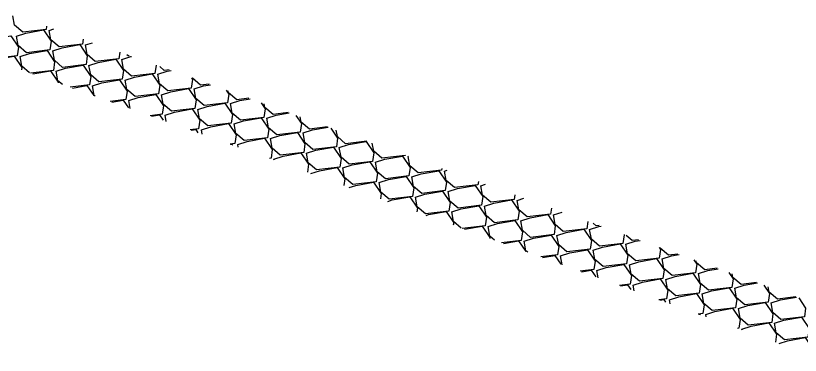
# Model space of a CAD drawing. Extents: x 2384780 to 2405432, y 547869 to 573706.
# Drawn here: x 2394288.2 to 2394383.4, y 553556.5 to 553597.7 of the extents above; entities that cross this region are included whole.
import ezdxf

# ---------------------------------------------------------------- set-up
doc = ezdxf.new("R2010")
doc.units = 0
doc.layers.add('Old_Level_5', color=7, linetype='Continuous')

msp = doc.modelspace()

# ---------------------------------------------------------------- linework, layer by layer
at = {"layer": 'Old_Level_5'}
for points in [[(2394291.979, 553596.427), (2394291.92, 553596.038), (2394289.085, 553595.703), (2394288.084, 553596.554), (2394287.88, 553597.712)], [(2394288.317, 553595.237), (2394289.445, 553595.601), (2394291.587, 553595.979), (2394292.515, 553594.607), (2394292.356, 553593.563), (2394289.521, 553593.228), (2394288.521, 553594.08), (2394288.317, 553595.237)], [(2394292.28, 553595.936), (2394292.846, 553596.118)], [(2394296.41, 553594.851), (2394296.32, 553594.262), (2394293.485, 553593.927), (2394292.485, 553594.779), (2394292.28, 553595.936)], [(2394284.353, 553594.539), (2394285.482, 553594.902), (2394287.624, 553595.28), (2394288.551, 553593.908), (2394288.392, 553592.865), (2394285.558, 553592.53), (2394284.557, 553593.381), (2394284.353, 553594.539)], [(2394292.717, 553593.462), (2394293.846, 553593.826), (2394295.988, 553594.204), (2394296.915, 553592.831), (2394296.756, 553591.788), (2394293.922, 553591.453), (2394292.921, 553592.305), (2394292.717, 553593.462)], [(2394296.681, 553594.161), (2394297.556, 553594.443)], [(2394300.84, 553593.275), (2394300.72, 553592.487), (2394297.885, 553592.152), (2394296.885, 553593.004), (2394296.681, 553594.161)], [(2394288.753, 553592.763), (2394289.882, 553593.127), (2394292.024, 553593.505), (2394292.951, 553592.133), (2394292.792, 553591.089), (2394290.007, 553590.76)], [(2394285.603, 553592.327), (2394285.918, 553592.428), (2394288.06, 553592.806), (2394288.988, 553591.434), (2394288.943, 553591.139)], [(2394289.91, 553590.795), (2394288.957, 553591.606), (2394288.753, 553592.763)], [(2394297.117, 553591.687), (2394298.246, 553592.051), (2394300.388, 553592.428), (2394301.315, 553591.056), (2394301.157, 553590.012), (2394298.322, 553589.678), (2394297.321, 553590.53), (2394297.117, 553591.687)], [(2394301.081, 553592.385), (2394302.21, 553592.75), (2394302.282, 553592.762)], [(2394305.271, 553591.699), (2394305.12, 553590.711), (2394302.286, 553590.377), (2394301.285, 553591.228), (2394301.081, 553592.385)], [(2394301.987, 553592.867), (2394301.849, 553592.851), (2394301.718, 553592.963)], [(2394293.153, 553590.988), (2394294.282, 553591.352), (2394296.424, 553591.729), (2394297.351, 553590.357), (2394297.193, 553589.314), (2394294.851, 553589.037)], [(2394306.831, 553591.144), (2394306.249, 553591.076), (2394305.693, 553591.549)], [(2394290.314, 553590.651), (2394290.318, 553590.653), (2394292.46, 553591.03), (2394293.388, 553589.658), (2394293.373, 553589.563)], [(2394293.886, 553589.38), (2394293.357, 553589.831), (2394293.153, 553590.988)], [(2394301.517, 553589.911), (2394302.646, 553590.275), (2394304.788, 553590.653), (2394305.715, 553589.28), (2394305.557, 553588.237), (2394302.722, 553587.902), (2394301.721, 553588.754), (2394301.517, 553589.911)], [(2394305.481, 553590.61), (2394306.61, 553590.974), (2394307.077, 553591.057)], [(2394309.544, 553590.179), (2394309.679, 553589.98), (2394309.521, 553588.936), (2394306.686, 553588.601), (2394305.685, 553589.453), (2394305.481, 553590.61)], [(2394311.675, 553589.421), (2394310.649, 553589.3), (2394309.669, 553590.135)], [(2394295.108, 553588.946), (2394296.86, 553589.255), (2394297.69, 553588.027)], [(2394297.553, 553589.212), (2394298.682, 553589.576), (2394300.824, 553589.954), (2394301.752, 553588.582), (2394301.593, 553587.538), (2394299.695, 553587.314)], [(2394297.861, 553587.966), (2394297.757, 553588.055), (2394297.553, 553589.212)], [(2394309.881, 553588.835), (2394311.01, 553589.199), (2394311.873, 553589.351)], [(2394305.917, 553588.136), (2394307.046, 553588.5), (2394309.188, 553588.878), (2394310.115, 553587.505), (2394309.957, 553586.462), (2394307.122, 553586.127), (2394306.121, 553586.979), (2394305.917, 553588.136)], [(2394313.757, 553588.681), (2394314.079, 553588.204), (2394313.921, 553587.161), (2394311.086, 553586.826), (2394310.085, 553587.677), (2394309.881, 553588.835)], [(2394316.513, 553587.698), (2394315.05, 553587.525), (2394314.049, 553588.377), (2394314.011, 553588.59)], [(2394299.903, 553587.24), (2394301.26, 553587.48), (2394301.903, 553586.529)], [(2394301.953, 553587.437), (2394303.082, 553587.801), (2394305.224, 553588.179), (2394306.152, 553586.806), (2394305.993, 553585.763), (2394304.539, 553585.591)], [(2394302.128, 553586.449), (2394301.953, 553587.437)], [(2394314.281, 553587.059), (2394315.41, 553587.424), (2394316.661, 553587.644)], [(2394306.354, 553585.662), (2394307.482, 553586.025), (2394309.624, 553586.403), (2394310.552, 553585.031), (2394310.393, 553583.988), (2394309.383, 553583.868)], [(2394310.317, 553586.361), (2394311.446, 553586.725), (2394313.588, 553587.102), (2394314.516, 553585.73), (2394314.357, 553584.687), (2394311.522, 553584.351), (2394310.522, 553585.203), (2394310.317, 553586.361)], [(2394317.982, 553587.165), (2394318.479, 553586.429), (2394318.321, 553585.385), (2394315.486, 553585.051), (2394314.485, 553585.902), (2394314.281, 553587.059)], [(2394321.285, 553585.966), (2394319.45, 553585.75), (2394318.449, 553586.601), (2394318.375, 553587.022)], [(2394304.698, 553585.535), (2394305.661, 553585.704), (2394306.116, 553585.03)], [(2394306.488, 553584.898), (2394306.354, 553585.662)], [(2394318.681, 553585.284), (2394319.81, 553585.648), (2394321.393, 553585.927)], [(2394322.222, 553585.626), (2394322.88, 553584.654), (2394322.721, 553583.61), (2394319.886, 553583.275), (2394318.885, 553584.127), (2394318.681, 553585.284)], [(2394326.057, 553584.235), (2394323.85, 553583.974), (2394322.849, 553584.826), (2394322.741, 553585.438)], [(2394310.754, 553583.886), (2394311.882, 553584.25), (2394314.024, 553584.628), (2394314.952, 553583.255), (2394314.793, 553582.212), (2394314.226, 553582.145)], [(2394314.718, 553584.585), (2394315.846, 553584.949), (2394317.988, 553585.327), (2394318.916, 553583.954), (2394318.757, 553582.911), (2394315.922, 553582.576), (2394314.922, 553583.428), (2394314.718, 553584.585)], [(2394309.493, 553583.829), (2394310.061, 553583.929), (2394310.329, 553583.532)], [(2394310.849, 553583.347), (2394310.754, 553583.886)], [(2394319.118, 553582.809), (2394320.246, 553583.174), (2394322.388, 553583.551), (2394323.316, 553582.179), (2394323.157, 553581.136), (2394320.322, 553580.801), (2394319.322, 553581.652), (2394319.118, 553582.809)], [(2394323.081, 553583.508), (2394324.211, 553583.873), (2394326.125, 553584.21)], [(2394326.462, 553584.088), (2394327.28, 553582.878), (2394327.121, 553581.834), (2394324.286, 553581.5), (2394323.286, 553582.351), (2394323.081, 553583.508)], [(2394330.829, 553582.503), (2394328.25, 553582.199), (2394327.249, 553583.05), (2394327.108, 553583.853)], [(2394315.154, 553582.111), (2394316.283, 553582.475), (2394318.425, 553582.853), (2394319.352, 553581.48), (2394319.194, 553580.437), (2394318.997, 553580.414)], [(2394314.286, 553582.123), (2394314.461, 553582.154), (2394314.545, 553582.029)], [(2394315.211, 553581.787), (2394315.154, 553582.111)], [(2394323.518, 553581.034), (2394324.647, 553581.398), (2394326.789, 553581.776), (2394327.716, 553580.404), (2394327.557, 553579.36), (2394324.723, 553579.025), (2394323.722, 553579.877), (2394323.518, 553581.034)], [(2394327.482, 553581.733), (2394328.61, 553582.097), (2394330.752, 553582.475), (2394331.68, 553581.103), (2394331.521, 553580.059), (2394328.686, 553579.724), (2394327.686, 553580.576), (2394327.482, 553581.733)], [(2394335.493, 553580.811), (2394335.485, 553580.758), (2394332.65, 553580.423), (2394331.649, 553581.275), (2394331.474, 553582.269)], [(2394319.554, 553580.335), (2394320.683, 553580.699), (2394322.825, 553581.077), (2394323.752, 553579.705), (2394323.606, 553578.741)], [(2394331.882, 553579.958), (2394333.011, 553580.322), (2394335.153, 553580.699), (2394336.08, 553579.327), (2394335.921, 553578.284), (2394333.087, 553577.949), (2394332.086, 553578.801), (2394331.882, 553579.958)], [(2394335.846, 553580.657), (2394335.884, 553580.669)], [(2394339.919, 553579.205), (2394339.885, 553578.983), (2394337.05, 553578.648), (2394336.05, 553579.5), (2394335.846, 553580.657)], [(2394319.577, 553580.203), (2394319.554, 553580.335)], [(2394327.918, 553579.259), (2394329.047, 553579.623), (2394331.189, 553580), (2394332.116, 553578.628), (2394331.958, 553577.585), (2394329.123, 553577.25), (2394328.122, 553578.102), (2394327.918, 553579.259)], [(2394324.034, 553578.586), (2394325.083, 553578.924), (2394327.225, 553579.302), (2394328.152, 553577.929), (2394328.032, 553577.135)], [(2394336.282, 553578.182), (2394337.411, 553578.547), (2394339.553, 553578.924), (2394340.48, 553577.552), (2394340.322, 553576.508), (2394337.487, 553576.174), (2394336.486, 553577.025), (2394336.282, 553578.182)], [(2394340.246, 553578.881), (2394340.545, 553578.978)], [(2394344.345, 553577.599), (2394344.285, 553577.207), (2394341.451, 553576.873), (2394340.45, 553577.724), (2394340.246, 553578.881)], [(2394332.318, 553577.483), (2394333.447, 553577.848), (2394335.589, 553578.225), (2394336.516, 553576.853), (2394336.358, 553575.809), (2394333.523, 553575.475), (2394332.522, 553576.326), (2394332.318, 553577.483)], [(2394328.695, 553576.895), (2394329.483, 553577.149), (2394331.625, 553577.526), (2394332.553, 553576.154), (2394332.458, 553575.53)], [(2394340.682, 553576.407), (2394341.811, 553576.771), (2394343.953, 553577.149), (2394344.88, 553575.777), (2394344.722, 553574.733), (2394341.887, 553574.398), (2394340.886, 553575.25), (2394340.682, 553576.407)], [(2394344.646, 553577.106), (2394345.206, 553577.287)], [(2394348.771, 553575.993), (2394348.686, 553575.432), (2394345.851, 553575.097), (2394344.85, 553575.949), (2394344.646, 553577.106)], [(2394336.718, 553575.708), (2394337.847, 553576.072), (2394339.989, 553576.45), (2394340.916, 553575.078), (2394340.758, 553574.034), (2394337.923, 553573.699), (2394336.922, 553574.551), (2394336.718, 553575.708)], [(2394333.357, 553575.203), (2394333.883, 553575.373), (2394336.025, 553575.751), (2394336.953, 553574.378), (2394336.883, 553573.924)], [(2394345.082, 553574.632), (2394346.211, 553574.996), (2394348.353, 553575.373), (2394349.28, 553574.001), (2394349.122, 553572.958), (2394346.287, 553572.623), (2394345.286, 553573.475), (2394345.082, 553574.632)], [(2394349.046, 553575.331), (2394349.867, 553575.595)], [(2394353.197, 553574.387), (2394353.086, 553573.657), (2394350.251, 553573.322), (2394349.25, 553574.174), (2394349.046, 553575.331)], [(2394338.018, 553573.512), (2394338.283, 553573.598), (2394340.425, 553573.976), (2394341.353, 553572.603), (2394341.309, 553572.318)], [(2394341.118, 553573.933), (2394342.247, 553574.297), (2394344.389, 553574.674), (2394345.317, 553573.302), (2394345.158, 553572.259), (2394342.377, 553571.93)], [(2394342.269, 553571.969), (2394341.323, 553572.775), (2394341.118, 553573.933)], [(2394349.482, 553572.856), (2394350.611, 553573.22), (2394352.753, 553573.598), (2394353.681, 553572.226), (2394353.522, 553571.182), (2394350.687, 553570.847), (2394349.686, 553571.699), (2394349.482, 553572.856)], [(2394353.446, 553573.555), (2394354.528, 553573.904)], [(2394357.623, 553572.781), (2394357.486, 553571.881), (2394354.651, 553571.546), (2394353.65, 553572.398), (2394353.446, 553573.555)], [(2394342.678, 553571.821), (2394342.684, 553571.823), (2394344.826, 553572.2), (2394345.753, 553570.828), (2394345.735, 553570.712)], [(2394345.519, 553572.157), (2394346.647, 553572.521), (2394348.789, 553572.899), (2394349.717, 553571.527), (2394349.558, 553570.483), (2394347.149, 553570.199)], [(2394346.304, 553570.505), (2394345.723, 553571), (2394345.519, 553572.157)], [(2394357.846, 553571.78), (2394358.975, 553572.144), (2394359.247, 553572.192)], [(2394358.98, 553572.289), (2394358.615, 553572.245), (2394358.255, 553572.552)], [(2394349.919, 553570.382), (2394351.047, 553570.746), (2394353.189, 553571.124), (2394354.117, 553569.751), (2394353.958, 553568.708), (2394351.921, 553568.467)], [(2394353.882, 553571.081), (2394355.012, 553571.445), (2394357.154, 553571.823), (2394358.081, 553570.45), (2394357.922, 553569.407), (2394355.087, 553569.072), (2394354.087, 553569.924), (2394353.882, 553571.081)], [(2394362.02, 553571.185), (2394362.045, 553571.149), (2394361.886, 553570.106), (2394359.051, 553569.771), (2394358.05, 553570.623), (2394357.846, 553571.78)], [(2394363.753, 553570.557), (2394363.015, 553570.47), (2394362.289, 553571.088)], [(2394347.409, 553570.104), (2394349.226, 553570.425), (2394350.103, 553569.127)], [(2394350.338, 553569.042), (2394350.123, 553569.225), (2394349.919, 553570.382)], [(2394362.246, 553570.004), (2394363.376, 553570.368), (2394363.979, 553570.475)], [(2394354.319, 553568.606), (2394355.448, 553568.971), (2394357.59, 553569.348), (2394358.517, 553567.976), (2394358.359, 553566.932), (2394356.693, 553566.736)], [(2394358.283, 553569.306), (2394359.411, 553569.669), (2394361.553, 553570.047), (2394362.481, 553568.675), (2394362.322, 553567.632), (2394359.487, 553567.297), (2394358.487, 553568.148), (2394358.283, 553569.306)], [(2394366.259, 553569.649), (2394366.445, 553569.374), (2394366.286, 553568.331), (2394363.451, 553567.995), (2394362.451, 553568.847), (2394362.246, 553570.004)], [(2394368.529, 553568.826), (2394367.415, 553568.694), (2394366.414, 553569.546), (2394366.406, 553569.596)], [(2394352.141, 553568.387), (2394353.626, 553568.649), (2394354.343, 553567.588)], [(2394354.509, 553567.528), (2394354.319, 553568.606)], [(2394362.683, 553567.53), (2394363.812, 553567.894), (2394365.954, 553568.272), (2394366.881, 553566.9), (2394366.723, 553565.856), (2394363.888, 553565.521), (2394362.887, 553566.373), (2394362.683, 553567.53)], [(2394366.647, 553568.229), (2394367.775, 553568.593), (2394368.715, 553568.759)], [(2394370.497, 553568.113), (2394370.845, 553567.598), (2394370.686, 553566.555), (2394367.851, 553566.22), (2394366.851, 553567.072), (2394366.647, 553568.229)], [(2394358.719, 553566.831), (2394359.848, 553567.195), (2394361.99, 553567.573), (2394362.917, 553566.201), (2394362.758, 553565.157), (2394361.465, 553565.005)], [(2394373.306, 553567.095), (2394371.815, 553566.919), (2394370.814, 553567.771), (2394370.772, 553568.014)], [(2394356.873, 553566.671), (2394358.026, 553566.874), (2394358.583, 553566.05)], [(2394358.876, 553565.944), (2394358.719, 553566.831)], [(2394367.083, 553565.755), (2394368.212, 553566.119), (2394370.354, 553566.497), (2394371.281, 553565.124), (2394371.123, 553564.081), (2394368.288, 553563.746), (2394367.287, 553564.598), (2394367.083, 553565.755)], [(2394371.047, 553566.454), (2394372.176, 553566.818), (2394373.451, 553567.042)], [(2394374.735, 553566.577), (2394375.245, 553565.823), (2394375.086, 553564.78), (2394372.252, 553564.445), (2394371.251, 553565.297), (2394371.047, 553566.454)], [(2394378.082, 553565.364), (2394376.215, 553565.144), (2394375.215, 553565.995), (2394375.138, 553566.431)], [(2394363.119, 553565.056), (2394364.248, 553565.42), (2394366.39, 553565.797), (2394367.317, 553564.425), (2394367.159, 553563.382), (2394366.242, 553563.274)], [(2394361.605, 553564.954), (2394362.426, 553565.098), (2394362.822, 553564.513)], [(2394363.242, 553564.361), (2394363.119, 553565.056)], [(2394371.483, 553563.979), (2394372.612, 553564.343), (2394374.754, 553564.721), (2394375.681, 553563.349), (2394375.523, 553562.305), (2394372.688, 553561.971), (2394371.687, 553562.822), (2394371.483, 553563.979)], [(2394375.447, 553564.678), (2394376.576, 553565.042), (2394378.187, 553565.326)], [(2394378.974, 553565.041), (2394379.645, 553564.048), (2394379.487, 553563.004), (2394376.652, 553562.669), (2394375.651, 553563.521), (2394375.447, 553564.678)], [(2394382.859, 553563.633), (2394380.615, 553563.368), (2394379.615, 553564.22), (2394379.504, 553564.849)], [(2394367.519, 553563.28), (2394368.648, 553563.645), (2394370.79, 553564.022), (2394371.718, 553562.65), (2394371.559, 553561.606), (2394371.018, 553561.542)], [(2394379.847, 553562.903), (2394380.976, 553563.267), (2394382.923, 553563.61)], [(2394383.212, 553563.505), (2394384.046, 553562.272), (2394383.887, 553561.229), (2394381.052, 553560.894), (2394380.051, 553561.746), (2394379.847, 553562.903)], [(2394366.34, 553563.238), (2394366.826, 553563.323), (2394367.061, 553562.977)], [(2394367.608, 553562.779), (2394367.519, 553563.28)], [(2394375.883, 553562.204), (2394377.012, 553562.568), (2394379.154, 553562.946), (2394380.081, 553561.573), (2394379.923, 553560.53), (2394377.088, 553560.195), (2394376.087, 553561.047), (2394375.883, 553562.204)], [(2394371.919, 553561.505), (2394373.048, 553561.869), (2394375.19, 553562.247), (2394376.118, 553560.874), (2394375.959, 553559.831), (2394375.794, 553559.812)], [(2394371.076, 553561.521), (2394371.226, 553561.548), (2394371.299, 553561.441)], [(2394371.974, 553561.196), (2394371.919, 553561.505)], [(2394380.283, 553560.429), (2394381.412, 553560.792), (2394383.554, 553561.17), (2394384.482, 553559.798), (2394384.323, 553558.755), (2394381.488, 553558.42), (2394380.488, 553559.271), (2394380.283, 553560.429)], [(2394376.32, 553559.73), (2394377.448, 553560.093), (2394379.59, 553560.471), (2394380.518, 553559.099), (2394380.374, 553558.152)], [(2394376.34, 553559.614), (2394376.32, 553559.73)], [(2394380.826, 553557.988), (2394381.849, 553558.318), (2394383.99, 553558.696), (2394384.918, 553557.324), (2394384.8, 553556.548)]]:
    msp.add_lwpolyline(points, dxfattribs=at)

doc.saveas('drawing.dxf')
